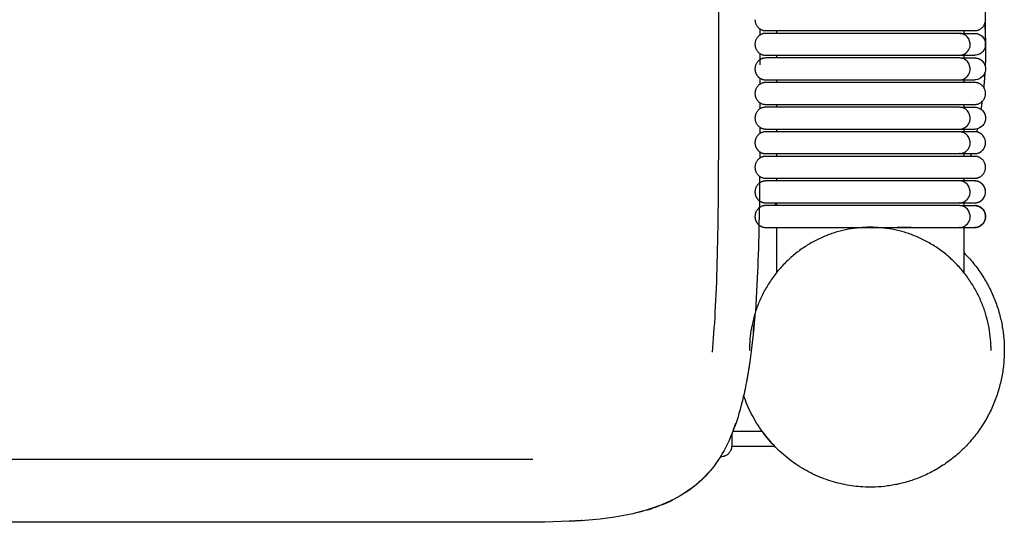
# Model space of a CAD drawing. Header units: millimetres. Extents: x -31695 to -19845, y -5614 to 7253.
# Tile 341 of 432: x -25150 to -24967, y 4590 to 4683. Entities that reach past the tile are written whole.
import ezdxf

# ---------------------------------------------------------------- set-up
doc = ezdxf.new("R2010")
doc.units = ezdxf.units.MM
doc.layers.add('2d', color=7, linetype='Continuous', true_color=0x000000)

msp = doc.modelspace()

# ---------------------------------------------------------------- linework, layer by layer
at = {"layer": '2d', "linetype": 'Continuous', "lineweight": -3}
for p, q in [((-25009.76, 4644.26), (-25009.76, 4635.83)), ((-24974.91, 4635.83), (-24974.91, 4644.45)), ((-25013.33, 4634.91), (-25013.63, 4628.62)), ((-25017.82, 4606.46), (-25012.44, 4606.46)), ((-25060.57, 4589.52), (-25392.44, 4589.52))]:
    msp.add_line(p, q, dxfattribs=at)
for points, degree in [([(-24970.93, 4677.25), (-24970.93, 5052.78), (-24970.93, 5428.32)], 2), ([(-25012.82, 4681.11), (-25012.82, 4680.73), (-25012.82, 4680.35), (-25012.82, 4679.98)], 3), ([(-25009.76, 4680.8), (-25009.76, 4680.55), (-25009.76, 4680.29)], 2), ([(-25004.78, 4680.8), (-24996.05, 4680.8), (-24987.32, 4680.8)], 2), ([(-24987.32, 4680.29), (-24996.05, 4680.29), (-25004.78, 4680.29)], 2), ([(-24974.91, 4680.1), (-24974.91, 4680.45), (-24974.91, 4680.8)], 2), ([(-25012.82, 4676.55), (-25012.82, 4675.84), (-25012.82, 4675.14), (-25012.82, 4674.44)], 3), ([(-25009.76, 4676.23), (-25009.76, 4675.98), (-25009.76, 4675.72)], 2), ([(-25004.78, 4676.23), (-24996.05, 4676.23), (-24987.32, 4676.23)], 2), ([(-24987.32, 4675.72), (-24996.05, 4675.72), (-25004.78, 4675.72)], 2), ([(-24987.32, 4676.23), (-24986.45, 4676.23), (-24985.58, 4676.23), (-24984.73, 4676.23)], 3), ([(-24974.91, 4675.53), (-24974.91, 4675.98), (-24974.91, 4676.42)], 2), ([(-24973.21, 4676.23), (-24973.02, 4676.23), (-24972.93, 4676.23), (-24972.92, 4676.23)], 3), ([(-24972.92, 4675.72), (-24972.87, 4675.72), (-24972.83, 4675.72), (-24972.78, 4675.72)], 3), ([(-24972.81, 4676.24), (-24972.85, 4676.23), (-24972.88, 4676.23), (-24972.91, 4676.23)], 3), ([(-24972.78, 4675.72), (-24972.73, 4675.71), (-24972.69, 4675.71), (-24972.64, 4675.7)], 3), ([(-24972.64, 4675.7), (-24972.6, 4675.7), (-24972.55, 4675.69), (-24972.5, 4675.68)], 3), ([(-24972.5, 4675.68), (-24972.46, 4675.67), (-24972.41, 4675.65), (-24972.37, 4675.64)], 3), ([(-24972.37, 4675.64), (-24972.32, 4675.63), (-24972.28, 4675.61), (-24972.24, 4675.6)], 3), ([(-24972.24, 4675.6), (-24972.19, 4675.58), (-24972.15, 4675.56), (-24972.11, 4675.54)], 3), ([(-24972.11, 4675.54), (-24972.06, 4675.52), (-24972.02, 4675.5), (-24971.98, 4675.48)], 3), ([(-24971.98, 4675.48), (-24971.94, 4675.46), (-24971.9, 4675.43), (-24971.86, 4675.41)], 3), ([(-24971.86, 4675.41), (-24971.82, 4675.38), (-24971.78, 4675.36), (-24971.74, 4675.33)], 3), ([(-24971.74, 4675.33), (-24971.71, 4675.3), (-24971.67, 4675.27), (-24971.63, 4675.24)], 3), ([(-24971.63, 4675.24), (-24971.6, 4675.21), (-24971.56, 4675.18), (-24971.53, 4675.15)], 3), ([(-24971.53, 4675.15), (-24971.5, 4675.11), (-24971.47, 4675.08), (-24971.43, 4675.04)], 3), ([(-25012.82, 4671.98), (-25012.82, 4671.6), (-25012.82, 4671.22), (-25012.82, 4670.84)], 3), ([(-25009.76, 4671.66), (-25009.76, 4671.41), (-25009.76, 4671.16)], 2), ([(-25004.78, 4671.66), (-24996.05, 4671.66), (-24987.32, 4671.66)], 2), ([(-24987.32, 4671.16), (-24996.05, 4671.16), (-25004.78, 4671.16)], 2), ([(-24987.32, 4671.66), (-24986.45, 4671.66), (-24985.58, 4671.66), (-24984.73, 4671.66)], 3), ([(-24974.91, 4671.16), (-24974.91, 4671.51), (-24974.91, 4671.86)], 2), ([(-24973.21, 4671.66), (-24973.02, 4671.66), (-24972.93, 4671.66), (-24972.92, 4671.67)], 3), ([(-24972.81, 4671.67), (-24972.85, 4671.67), (-24972.88, 4671.67), (-24972.91, 4671.66)], 3), ([(-25012.82, 4667.41), (-25012.82, 4667.03), (-25012.82, 4666.65), (-25012.82, 4666.27)], 3), ([(-25009.76, 4667.1), (-25009.76, 4666.84), (-25009.76, 4666.59)], 2), ([(-25004.78, 4667.1), (-24996.05, 4667.1), (-24987.32, 4667.1)], 2), ([(-24987.32, 4666.59), (-24996.05, 4666.59), (-25004.78, 4666.59)], 2), ([(-24974.91, 4666.4), (-24974.91, 4666.75), (-24974.91, 4667.1)], 2), ([(-25012.83, 4662.85), (-25012.83, 4662.47), (-25012.83, 4662.08), (-25012.83, 4661.7)], 3), ([(-25009.76, 4662.53), (-25009.76, 4662.28), (-25009.76, 4662.02)], 2), ([(-25004.78, 4662.53), (-24996.05, 4662.53), (-24987.32, 4662.53)], 2), ([(-24987.32, 4662.02), (-24996.05, 4662.02), (-25004.78, 4662.02)], 2), ([(-24987.32, 4662.53), (-24986.45, 4662.53), (-24985.58, 4662.53), (-24984.73, 4662.53)], 3), ([(-24974.91, 4661.83), (-24974.91, 4662.28), (-24974.91, 4662.72)], 2), ([(-24973.21, 4662.53), (-24973.02, 4662.53), (-24972.93, 4662.53), (-24972.92, 4662.53)], 3), ([(-24972.78, 4662.02), (-24972.83, 4662.02), (-24972.87, 4662.02), (-24972.92, 4662.02)], 3), ([(-24972.81, 4662.53), (-24972.85, 4662.53), (-24972.88, 4662.53), (-24972.91, 4662.53)], 3), ([(-24972.64, 4662), (-24972.69, 4662.01), (-24972.73, 4662.01), (-24972.78, 4662.02)], 3), ([(-24972.5, 4661.98), (-24972.55, 4661.98), (-24972.6, 4661.99), (-24972.64, 4662)], 3), ([(-24972.37, 4661.94), (-24972.41, 4661.95), (-24972.46, 4661.96), (-24972.5, 4661.98)], 3), ([(-24972.24, 4661.9), (-24972.28, 4661.91), (-24972.32, 4661.93), (-24972.37, 4661.94)], 3), ([(-24972.11, 4661.84), (-24972.15, 4661.86), (-24972.19, 4661.88), (-24972.24, 4661.9)], 3), ([(-24971.98, 4661.78), (-24972.02, 4661.8), (-24972.06, 4661.82), (-24972.11, 4661.84)], 3), ([(-24971.86, 4661.71), (-24971.9, 4661.73), (-24971.94, 4661.76), (-24971.98, 4661.78)], 3), ([(-24971.74, 4661.63), (-24971.78, 4661.65), (-24971.82, 4661.68), (-24971.86, 4661.71)], 3), ([(-24971.63, 4661.54), (-24971.67, 4661.57), (-24971.71, 4661.6), (-24971.74, 4661.63)], 3), ([(-24971.53, 4661.45), (-24971.56, 4661.48), (-24971.6, 4661.51), (-24971.63, 4661.54)], 3), ([(-24971.43, 4661.34), (-24971.47, 4661.38), (-24971.5, 4661.41), (-24971.53, 4661.45)], 3), ([(-25012.84, 4658.29), (-25012.84, 4657.9), (-25012.85, 4657.51), (-25012.85, 4657.12)], 3), ([(-25009.76, 4657.96), (-25009.76, 4657.71), (-25009.76, 4657.46)], 2), ([(-25004.78, 4657.96), (-24996.05, 4657.96), (-24987.32, 4657.96)], 2), ([(-24987.32, 4657.46), (-24996.05, 4657.46), (-25004.78, 4657.46)], 2), ([(-24974.91, 4657.46), (-24974.91, 4657.8), (-24974.91, 4658.15)], 2), ([(-24973.21, 4657.96), (-24973.02, 4657.96), (-24972.93, 4657.96), (-24972.92, 4657.96)], 3), ([(-24972.91, 4657.96), (-24972.88, 4657.96), (-24972.85, 4657.96), (-24972.81, 4657.97)], 3), ([(-25012.87, 4653.75), (-25012.93, 4646.83), (-25013.06, 4640.56), (-25013.33, 4634.91)], 3), ([(-25009.76, 4653.4), (-25009.76, 4653.14), (-25009.76, 4652.89)], 2), ([(-25004.78, 4653.4), (-24996.05, 4653.4), (-24987.32, 4653.4)], 2), ([(-24987.32, 4652.89), (-24996.05, 4652.89), (-25004.78, 4652.89)], 2), ([(-24974.91, 4652.7), (-24974.91, 4653.05), (-24974.91, 4653.4)], 2), ([(-24972.78, 4652.88), (-24972.83, 4652.88), (-24972.87, 4652.89), (-24972.92, 4652.89)], 3), ([(-24972.64, 4652.87), (-24972.69, 4652.87), (-24972.73, 4652.88), (-24972.78, 4652.88)], 3), ([(-24972.5, 4652.84), (-24972.55, 4652.85), (-24972.6, 4652.86), (-24972.64, 4652.87)], 3), ([(-24972.37, 4652.81), (-24972.41, 4652.82), (-24972.46, 4652.83), (-24972.5, 4652.84)], 3), ([(-24972.24, 4652.76), (-24972.28, 4652.78), (-24972.32, 4652.79), (-24972.37, 4652.81)], 3), ([(-24972.11, 4652.71), (-24972.15, 4652.73), (-24972.19, 4652.74), (-24972.24, 4652.76)], 3), ([(-24971.98, 4652.64), (-24972.02, 4652.67), (-24972.06, 4652.69), (-24972.11, 4652.71)], 3), ([(-24971.86, 4652.57), (-24971.9, 4652.6), (-24971.94, 4652.62), (-24971.98, 4652.64)], 3), ([(-24971.74, 4652.49), (-24971.78, 4652.52), (-24971.82, 4652.55), (-24971.86, 4652.57)], 3), ([(-24971.63, 4652.41), (-24971.67, 4652.44), (-24971.71, 4652.46), (-24971.74, 4652.49)], 3), ([(-24971.53, 4652.31), (-24971.56, 4652.34), (-24971.6, 4652.37), (-24971.63, 4652.41)], 3), ([(-24971.43, 4652.21), (-24971.47, 4652.24), (-24971.5, 4652.28), (-24971.53, 4652.31)], 3), ([(-25009.93, 4648.32), (-25009.93, 4648.57), (-25009.92, 4648.83)], 2), ([(-25009.76, 4648.83), (-25009.76, 4648.57), (-25009.76, 4648.32)], 2), ([(-25004.78, 4648.83), (-24996.05, 4648.83), (-24987.32, 4648.83)], 2), ([(-24987.32, 4648.32), (-24996.05, 4648.32), (-25004.78, 4648.32)], 2), ([(-24987.32, 4648.83), (-24985.71, 4648.83), (-24984.1, 4648.83), (-24982.61, 4648.83)], 3), ([(-24974.91, 4648.13), (-24974.91, 4648.57), (-24974.91, 4649.02)], 2), ([(-24973.21, 4648.83), (-24973.02, 4648.83), (-24972.93, 4648.83), (-24972.92, 4648.83)], 3), ([(-24972.91, 4648.83), (-24972.88, 4648.83), (-24972.85, 4648.83), (-24972.81, 4648.83)], 3), ([(-25004.78, 4644.26), (-24996.05, 4644.26), (-24987.32, 4644.26)], 2), ([(-24984.73, 4644.26), (-24985.58, 4644.26), (-24986.45, 4644.26), (-24987.32, 4644.26)], 3), ([(-24987.32, 4644.26), (-24987.32, 4644.26), (-24987.32, 4644.26), (-24987.32, 4644.26)], 3), ([(-24987.32, 4644.26), (-24985.71, 4644.26), (-24984.1, 4644.26), (-24982.61, 4644.26)], 3), ([(-24973.21, 4644.26), (-24973.02, 4644.26), (-24972.93, 4644.26), (-24972.92, 4644.26)], 3), ([(-24972.92, 4644.26), (-24972.92, 4644.26), (-24972.92, 4644.26), (-24972.92, 4644.26)], 3), ([(-24972.81, 4644.26), (-24972.85, 4644.26), (-24972.88, 4644.26), (-24972.91, 4644.26)], 3), ([(-25013.78, 4627.76), (-25014.02, 4624.74), (-25014.32, 4621.93), (-25014.7, 4619.32)], 3), ([(-25013.74, 4628.29), (-25013.75, 4628.11), (-25013.77, 4627.93), (-25013.78, 4627.76)], 3), ([(-25014.04, 4624.84), (-25013.97, 4625.55), (-25013.91, 4626.26)], 2), ([(-25013.91, 4626.26), (-25013.97, 4625.54), (-25014.04, 4624.81)], 2), ([(-25014.7, 4619.32), (-25014.78, 4618.72), (-25014.88, 4618.12), (-25015.1, 4616.77), (-25015.21, 4616.17), (-25015.32, 4615.57)], 5), ([(-25015.32, 4615.57), (-25015.55, 4614.36), (-25015.8, 4613.21), (-25016.07, 4612.11)], 3), ([(-25016.07, 4612.11), (-25017.15, 4607.69), (-25018.59, 4604.06), (-25020.52, 4601.15)], 3), ([(-25012.44, 4606.46), (-25011.78, 4605.54), (-25011.18, 4604.84), (-25010.77, 4604.37)], 3), ([(-25018.06, 4603.66), (-25014.09, 4603.66), (-25010.11, 4603.66)], 2), ([(-25020.52, 4601.15), (-25022.45, 4598.24), (-25024.85, 4596.06), (-25027.65, 4594.43)], 3), ([(-25023.17, 4597.88), (-25022.89, 4598.18), (-25022.6, 4598.48)], 2), ([(-25022.61, 4598.47), (-25022.89, 4598.17), (-25023.17, 4597.88)], 2), ([(-25022.6, 4598.48), (-25022.38, 4598.73), (-25022.16, 4598.98)], 2), ([(-25022.19, 4598.94), (-25022.4, 4598.71), (-25022.6, 4598.48)], 2), ([(-25022.6, 4598.48), (-25022.6, 4598.48), (-25022.6, 4598.48)], 2), ([(-25025.63, 4595.76), (-25025.31, 4596), (-25024.99, 4596.25)], 2), ([(-25024.99, 4596.25), (-25024.68, 4596.51), (-25024.36, 4596.77)], 2), ([(-25024.36, 4596.77), (-25024.67, 4596.51), (-25024.98, 4596.25)], 2), ([(-25023.76, 4597.31), (-25024.06, 4597.04), (-25024.36, 4596.77)], 2), ([(-25024.36, 4596.77), (-25024.07, 4597.03), (-25023.78, 4597.3)], 2), ([(-25023.17, 4597.88), (-25023.47, 4597.6), (-25023.76, 4597.31)], 2), ([(-25023.3, 4597.76), (-25023.53, 4597.53), (-25023.76, 4597.31)], 2), ([(-25027.65, 4594.43), (-25030.44, 4592.79), (-25033.62, 4591.7), (-25037.08, 4590.97)], 3), ([(-25026.45, 4595.18), (-25026.37, 4595.23), (-25026.28, 4595.29)], 2), ([(-25026.28, 4595.29), (-25025.96, 4595.52), (-25025.63, 4595.76)], 2), ([(-25031.33, 4592.65), (-25031.72, 4592.51), (-25032.11, 4592.36)], 2), ([(-25030.99, 4592.79), (-25030.78, 4592.88), (-25030.57, 4592.97)], 2), ([(-25030.57, 4592.97), (-25030.66, 4592.93), (-25030.76, 4592.88)], 2), ([(-25030.57, 4592.97), (-25030.19, 4593.13), (-25029.81, 4593.3)], 2), ([(-25029.81, 4593.3), (-25030, 4593.21), (-25030.19, 4593.13)], 2), ([(-25029.08, 4593.65), (-25029.44, 4593.48), (-25029.81, 4593.3)], 2), ([(-25037.08, 4590.97), (-25044.02, 4589.52), (-25052.1, 4589.52), (-25060.57, 4589.52)], 3), ([(-25034.54, 4591.59), (-25034.96, 4591.48), (-25035.38, 4591.37)], 2), ([(-25033.72, 4591.83), (-25033.31, 4591.96), (-25032.91, 4592.08)], 2), ([(-25032.91, 4592.08), (-25033.3, 4591.96), (-25033.7, 4591.83)], 2), ([(-25032.91, 4592.08), (-25033.22, 4591.98), (-25033.54, 4591.88)], 2), ([(-25032.35, 4592.28), (-25032.63, 4592.18), (-25032.91, 4592.08)], 2), ([(-25032.11, 4592.36), (-25032.29, 4592.3), (-25032.46, 4592.24)], 2)]:
    msp.add_open_spline(points, degree=degree, dxfattribs=at)
for points, degree, knots in [([(-25020.52, 4751.43), (-25020.52, 4721.94), (-25020.52, 4672.42), (-25020.52, 4639.82), (-25021.32, 4625.81), (-25021.5, 4623.34), (-25021.7, 4621.13)], 3, [-1.557286, -1.557286, -1.557286, -1.557286, -1, -0.5, -0.5, -0.378504, -0.378504, -0.378504, -0.378504]), ([(-24975.73, 4680.29), (-24975.87, 4680.29), (-24976.07, 4680.29), (-24976.3, 4680.29), (-24976.9, 4680.29), (-24977.76, 4680.29), (-24978.76, 4680.29), (-24979.81, 4680.29), (-24981.11, 4680.29), (-24982.61, 4680.29), (-24984.1, 4680.29), (-24985.72, 4680.29), (-24987.32, 4680.29)], 3, [-2.869717, -2.869717, -2.869717, -2.869717, -2.715304, -2.715304, -2.715304, -2.331456, -2.331456, -2.331456, -1.928224, -1.928224, -1.928224, -1.513194, -1.513194, -1.513194, -1.513194]), ([(-24975.71, 4676.23), (-24975.11, 4676.26), (-24974.62, 4676.51), (-24974.28, 4676.92), (-24974.03, 4677.21), (-24973.87, 4677.59), (-24973.81, 4677.98), (-24973.74, 4678.56), (-24973.91, 4679.17), (-24974.28, 4679.61), (-24974.65, 4680.04), (-24975.18, 4680.29), (-24975.73, 4680.29)], 3, [0.0014909, 0.0014909, 0.0014909, 0.0014909, 0.1660925, 0.1660925, 0.1660925, 0.287182, 0.287182, 0.287182, 0.4679963, 0.4679963, 0.4679963, 0.6442032, 0.6442032, 0.6442032, 0.6442032]), ([(-24975.73, 4680.29), (-24975.04, 4680.29), (-24974.49, 4680.29), (-24974.05, 4680.29), (-24973.69, 4680.29), (-24973.41, 4680.29), (-24973.22, 4680.29), (-24973.03, 4680.29), (-24972.93, 4680.29), (-24972.92, 4680.29)], 3, [0.644203, 0.644203, 0.644203, 0.644203, 1.472068, 1.472068, 1.472068, 2.17076, 2.17076, 2.17076, 2.85931, 2.85931, 2.85931, 2.85931]), ([(-24972.92, 4680.29), (-24972.69, 4680.28), (-24972.6, 4680.27), (-24972.37, 4680.22), (-24972.23, 4680.17), (-24971.85, 4679.99), (-24971.62, 4679.82), (-24971.43, 4679.61), (-24971.05, 4679.17), (-24970.87, 4678.56), (-24970.95, 4677.98), (-24971, 4677.59), (-24971.17, 4677.21), (-24971.43, 4676.92), (-24971.78, 4676.51), (-24972.29, 4676.26), (-24972.81, 4676.24)], 3, [2.8593097, 2.8593097, 2.8593097, 2.8593097, 2.8970845, 2.8970845, 2.9538002, 2.9538002, 3.0672769, 3.0672769, 3.0672769, 3.3047262, 3.3047262, 3.3047262, 3.4637437, 3.4637437, 3.4637437, 3.6799021, 3.6799021, 3.6799021, 3.6799021]), ([(-24987.32, 4676.23), (-24985.71, 4676.23), (-24984.1, 4676.23), (-24982.61, 4676.23), (-24981.11, 4676.23), (-24979.8, 4676.23), (-24978.75, 4676.23), (-24977.76, 4676.23), (-24976.89, 4676.23), (-24976.29, 4676.23), (-24976.06, 4676.23), (-24975.87, 4676.23), (-24975.72, 4676.23)], 3, [0, 0, 0, 0, 0.489921, 0.489921, 0.489921, 0.9659, 0.9659, 0.9659, 1.418993, 1.418993, 1.418993, 1.601269, 1.601269, 1.601269, 1.601269]), ([(-24975.73, 4675.72), (-24975.87, 4675.72), (-24976.07, 4675.72), (-24976.3, 4675.72), (-24976.9, 4675.72), (-24977.76, 4675.72), (-24978.76, 4675.72), (-24979.81, 4675.72), (-24981.11, 4675.72), (-24982.61, 4675.72), (-24984.1, 4675.72), (-24985.72, 4675.72), (-24987.32, 4675.72)], 3, [-2.869717, -2.869717, -2.869717, -2.869717, -2.715304, -2.715304, -2.715304, -2.331456, -2.331456, -2.331456, -1.928224, -1.928224, -1.928224, -1.513194, -1.513194, -1.513194, -1.513194]), ([(-24974.91, 4671.86), (-24974.67, 4671.97), (-24974.46, 4672.14), (-24974.28, 4672.35), (-24974.03, 4672.65), (-24973.87, 4673.02), (-24973.81, 4673.42), (-24973.74, 4674), (-24973.91, 4674.61), (-24974.28, 4675.04), (-24974.65, 4675.47), (-24975.18, 4675.72), (-24975.73, 4675.72)], 3, [0.0891797, 0.0891797, 0.0891797, 0.0891797, 0.1730852, 0.1730852, 0.1730852, 0.2924037, 0.2924037, 0.2924037, 0.4705734, 0.4705734, 0.4705734, 0.6442031, 0.6442031, 0.6442031, 0.6442031]), ([(-24975.73, 4675.72), (-24975.04, 4675.72), (-24974.49, 4675.72), (-24974.05, 4675.72), (-24973.69, 4675.72), (-24973.41, 4675.72), (-24973.22, 4675.72), (-24973.03, 4675.72), (-24972.93, 4675.72), (-24972.92, 4675.72)], 3, [0.644203, 0.644203, 0.644203, 0.644203, 1.472068, 1.472068, 1.472068, 2.17076, 2.17076, 2.17076, 2.85931, 2.85931, 2.85931, 2.85931]), ([(-24975.72, 4676.23), (-24975.04, 4676.23), (-24974.48, 4676.23), (-24974.05, 4676.23), (-24973.68, 4676.23), (-24973.4, 4676.23), (-24973.21, 4676.23)], 3, [1.601269, 1.601269, 1.601269, 1.601269, 2.483847, 2.483847, 2.483847, 3.228714, 3.228714, 3.228714, 3.228714]), ([(-24971.43, 4675.04), (-24971.05, 4674.61), (-24970.87, 4674), (-24970.95, 4673.42), (-24971, 4673.02), (-24971.17, 4672.65), (-24971.43, 4672.35), (-24971.78, 4671.95), (-24972.29, 4671.7), (-24972.81, 4671.67)], 3, [15.326737, 15.326737, 15.326737, 15.326737, 15.5118468, 15.5118468, 15.5118468, 15.6358131, 15.6358131, 15.6358131, 15.804325, 15.804325, 15.804325, 15.804325]), ([(-24987.32, 4671.66), (-24985.71, 4671.66), (-24984.1, 4671.66), (-24982.61, 4671.66), (-24981.11, 4671.66), (-24979.8, 4671.66), (-24978.75, 4671.66), (-24977.76, 4671.66), (-24976.89, 4671.66), (-24976.29, 4671.66), (-24976.06, 4671.66), (-24975.87, 4671.66), (-24975.72, 4671.66)], 3, [0, 0, 0, 0, 0.489921, 0.489921, 0.489921, 0.9659, 0.9659, 0.9659, 1.418993, 1.418993, 1.418993, 1.601269, 1.601269, 1.601269, 1.601269]), ([(-24975.72, 4671.66), (-24975.04, 4671.66), (-24974.48, 4671.66), (-24974.05, 4671.66), (-24973.68, 4671.66), (-24973.4, 4671.66), (-24973.21, 4671.66)], 3, [1.601269, 1.601269, 1.601269, 1.601269, 2.483847, 2.483847, 2.483847, 3.228714, 3.228714, 3.228714, 3.228714]), ([(-24975.71, 4671.66), (-24975.68, 4671.67), (-24975.65, 4671.67), (-24975.62, 4671.67), (-24975.38, 4671.68), (-24975.13, 4671.75), (-24974.91, 4671.86)], 3, [0.00149093, 0.00149093, 0.00149093, 0.00149093, 0.0108912, 0.0108912, 0.0108912, 0.08917966, 0.08917966, 0.08917966, 0.08917966]), ([(-24975.73, 4666.59), (-24975.87, 4666.59), (-24976.07, 4666.59), (-24976.3, 4666.59), (-24976.9, 4666.59), (-24977.76, 4666.59), (-24978.76, 4666.59), (-24979.81, 4666.59), (-24981.11, 4666.59), (-24982.61, 4666.59), (-24984.1, 4666.59), (-24985.72, 4666.59), (-24987.32, 4666.59)], 3, [-2.869717, -2.869717, -2.869717, -2.869717, -2.715304, -2.715304, -2.715304, -2.331456, -2.331456, -2.331456, -1.928224, -1.928224, -1.928224, -1.513194, -1.513194, -1.513194, -1.513194]), ([(-24975.71, 4662.53), (-24975.11, 4662.56), (-24974.62, 4662.81), (-24974.28, 4663.21), (-24974.03, 4663.51), (-24973.87, 4663.89), (-24973.81, 4664.28), (-24973.74, 4664.86), (-24973.91, 4665.47), (-24974.28, 4665.91), (-24974.65, 4666.34), (-24975.18, 4666.59), (-24975.73, 4666.59)], 3, [0.0014909, 0.0014909, 0.0014909, 0.0014909, 0.1660925, 0.1660925, 0.1660925, 0.287182, 0.287182, 0.287182, 0.4679963, 0.4679963, 0.4679963, 0.6442032, 0.6442032, 0.6442032, 0.6442032]), ([(-24975.73, 4666.59), (-24975.04, 4666.59), (-24974.49, 4666.59), (-24974.05, 4666.59), (-24973.69, 4666.59), (-24973.41, 4666.59), (-24973.22, 4666.59), (-24973.03, 4666.59), (-24972.93, 4666.59), (-24972.92, 4666.59)], 3, [0.644203, 0.644203, 0.644203, 0.644203, 1.472068, 1.472068, 1.472068, 2.17076, 2.17076, 2.17076, 2.85931, 2.85931, 2.85931, 2.85931]), ([(-24972.92, 4666.59), (-24972.69, 4666.58), (-24972.6, 4666.56), (-24972.37, 4666.51), (-24972.23, 4666.47), (-24971.85, 4666.29), (-24971.62, 4666.12), (-24971.43, 4665.91), (-24971.05, 4665.47), (-24970.87, 4664.86), (-24970.95, 4664.28), (-24971, 4663.89), (-24971.17, 4663.51), (-24971.43, 4663.21), (-24971.78, 4662.81), (-24972.29, 4662.56), (-24972.81, 4662.53)], 3, [2.8593097, 2.8593097, 2.8593097, 2.8593097, 2.8970845, 2.8970845, 2.9538002, 2.9538002, 3.0672769, 3.0672769, 3.0672769, 3.3047262, 3.3047262, 3.3047262, 3.4637437, 3.4637437, 3.4637437, 3.6799021, 3.6799021, 3.6799021, 3.6799021]), ([(-24987.32, 4662.53), (-24985.71, 4662.53), (-24984.1, 4662.53), (-24982.61, 4662.53), (-24981.11, 4662.53), (-24979.8, 4662.53), (-24978.75, 4662.53), (-24977.76, 4662.53), (-24976.89, 4662.53), (-24976.29, 4662.53), (-24976.06, 4662.53), (-24975.87, 4662.53), (-24975.72, 4662.53)], 3, [0, 0, 0, 0, 0.489921, 0.489921, 0.489921, 0.9659, 0.9659, 0.9659, 1.418993, 1.418993, 1.418993, 1.601269, 1.601269, 1.601269, 1.601269]), ([(-24975.73, 4662.02), (-24975.87, 4662.02), (-24976.07, 4662.02), (-24976.3, 4662.02), (-24976.9, 4662.02), (-24977.76, 4662.02), (-24978.76, 4662.02), (-24979.81, 4662.02), (-24981.11, 4662.02), (-24982.61, 4662.02), (-24984.1, 4662.02), (-24985.72, 4662.02), (-24987.32, 4662.02)], 3, [28.41938, 28.41938, 28.41938, 28.41938, 28.601542, 28.601542, 28.601542, 29.054369, 29.054369, 29.054369, 29.530063, 29.530063, 29.530063, 30.019677, 30.019677, 30.019677, 30.019677]), ([(-24975.72, 4657.96), (-24975.11, 4657.99), (-24974.62, 4658.25), (-24974.28, 4658.65), (-24974.03, 4658.94), (-24973.87, 4659.32), (-24973.81, 4659.71), (-24973.74, 4660.29), (-24973.91, 4660.91), (-24974.28, 4661.34), (-24974.65, 4661.77), (-24975.18, 4662.02), (-24975.73, 4662.02)], 3, [1.6012688, 1.6012688, 1.6012688, 1.6012688, 1.7660611, 1.7660611, 1.7660611, 1.887291, 1.887291, 1.887291, 2.0683148, 2.0683148, 2.0683148, 2.2447259, 2.2447259, 2.2447259, 2.2447259]), ([(-24972.92, 4662.02), (-24972.93, 4662.02), (-24973.03, 4662.02), (-24973.22, 4662.02), (-24973.41, 4662.02), (-24973.69, 4662.02), (-24974.05, 4662.02), (-24974.49, 4662.02), (-24975.04, 4662.02), (-24975.73, 4662.02)], 3, [26.104918, 26.104918, 26.104918, 26.104918, 26.824352, 26.824352, 26.824352, 27.554382, 27.554382, 27.554382, 28.41938, 28.41938, 28.41938, 28.41938]), ([(-24975.72, 4662.53), (-24975.04, 4662.53), (-24974.48, 4662.53), (-24974.05, 4662.53), (-24973.68, 4662.53), (-24973.4, 4662.53), (-24973.21, 4662.53)], 3, [1.601269, 1.601269, 1.601269, 1.601269, 2.483847, 2.483847, 2.483847, 3.228714, 3.228714, 3.228714, 3.228714]), ([(-24972.81, 4657.97), (-24972.29, 4657.99), (-24971.78, 4658.25), (-24971.43, 4658.65), (-24971.17, 4658.94), (-24971, 4659.32), (-24970.95, 4659.71), (-24970.87, 4660.29), (-24971.05, 4660.91), (-24971.43, 4661.34)], 3, [13.1598797, 13.1598797, 13.1598797, 13.1598797, 13.3283919, 13.3283919, 13.3283919, 13.4523584, 13.4523584, 13.4523584, 13.6374685, 13.6374685, 13.6374685, 13.6374685]), ([(-24987.32, 4657.96), (-24985.71, 4657.96), (-24984.1, 4657.96), (-24982.61, 4657.96), (-24981.11, 4657.96), (-24979.8, 4657.96), (-24978.75, 4657.96), (-24977.76, 4657.96), (-24976.89, 4657.96), (-24976.29, 4657.96), (-24976.06, 4657.96), (-24975.87, 4657.96), (-24975.72, 4657.96)], 3, [0, 0, 0, 0, 0.489921, 0.489921, 0.489921, 0.9659, 0.9659, 0.9659, 1.418992, 1.418992, 1.418992, 1.601269, 1.601269, 1.601269, 1.601269]), ([(-24975.72, 4657.96), (-24975.04, 4657.96), (-24974.48, 4657.96), (-24974.05, 4657.96), (-24973.68, 4657.96), (-24973.4, 4657.96), (-24973.21, 4657.96)], 3, [0, 0, 0, 0, 0.882578, 0.882578, 0.882578, 1.627446, 1.627446, 1.627446, 1.627446]), ([(-24975.73, 4652.89), (-24975.87, 4652.89), (-24976.07, 4652.89), (-24976.3, 4652.89), (-24976.9, 4652.89), (-24977.76, 4652.89), (-24978.76, 4652.89), (-24979.81, 4652.89), (-24981.11, 4652.89), (-24982.61, 4652.89), (-24984.1, 4652.89), (-24985.72, 4652.89), (-24987.32, 4652.89)], 3, [13.819322, 13.819322, 13.819322, 13.819322, 14.001484, 14.001484, 14.001484, 14.454311, 14.454311, 14.454311, 14.930006, 14.930006, 14.930006, 15.419619, 15.419619, 15.419619, 15.419619]), ([(-24972.92, 4652.89), (-24972.93, 4652.89), (-24973.03, 4652.89), (-24973.22, 4652.89), (-24973.41, 4652.89), (-24973.69, 4652.89), (-24974.05, 4652.89), (-24974.49, 4652.89), (-24975.04, 4652.89), (-24975.73, 4652.89)], 3, [26.104918, 26.104918, 26.104918, 26.104918, 26.824352, 26.824352, 26.824352, 27.554382, 27.554382, 27.554382, 28.41938, 28.41938, 28.41938, 28.41938]), ([(-24975.72, 4648.83), (-24975.11, 4648.86), (-24974.62, 4649.11), (-24974.28, 4649.51), (-24974.03, 4649.81), (-24973.87, 4650.19), (-24973.81, 4650.58), (-24973.74, 4651.16), (-24973.91, 4651.77), (-24974.28, 4652.21), (-24974.65, 4652.63), (-24975.18, 4652.89), (-24975.73, 4652.89)], 3, [13.1758653, 13.1758653, 13.1758653, 13.1758653, 13.3406576, 13.3406576, 13.3406576, 13.4618875, 13.4618875, 13.4618875, 13.6429113, 13.6429113, 13.6429113, 13.8193224, 13.8193224, 13.8193224, 13.8193224]), ([(-24972.81, 4648.83), (-24972.29, 4648.86), (-24971.78, 4649.11), (-24971.43, 4649.51), (-24971.17, 4649.81), (-24971, 4650.19), (-24970.95, 4650.58), (-24970.87, 4651.16), (-24971.05, 4651.77), (-24971.43, 4652.21)], 3, [13.1598796, 13.1598796, 13.1598796, 13.1598796, 13.3283919, 13.3283919, 13.3283919, 13.4523583, 13.4523583, 13.4523583, 13.6374685, 13.6374685, 13.6374685, 13.6374685]), ([(-24975.73, 4648.32), (-24975.87, 4648.32), (-24976.07, 4648.32), (-24976.3, 4648.32), (-24976.9, 4648.32), (-24977.76, 4648.32), (-24978.76, 4648.32), (-24979.81, 4648.32), (-24981.11, 4648.32), (-24982.61, 4648.32), (-24984.1, 4648.32), (-24985.72, 4648.32), (-24987.32, 4648.32)], 3, [-2.869717, -2.869717, -2.869717, -2.869717, -2.715304, -2.715304, -2.715304, -2.331456, -2.331456, -2.331456, -1.928224, -1.928224, -1.928224, -1.513194, -1.513194, -1.513194, -1.513194]), ([(-24982.61, 4648.83), (-24981.11, 4648.83), (-24979.8, 4648.83), (-24978.75, 4648.83), (-24977.76, 4648.83), (-24976.89, 4648.83), (-24976.29, 4648.83), (-24976.06, 4648.83), (-24975.87, 4648.83), (-24975.72, 4648.83)], 3, [12.064518, 12.064518, 12.064518, 12.064518, 12.540497, 12.540497, 12.540497, 12.993589, 12.993589, 12.993589, 13.175865, 13.175865, 13.175865, 13.175865]), ([(-24975.71, 4644.26), (-24975.11, 4644.29), (-24974.62, 4644.54), (-24974.28, 4644.94), (-24974.03, 4645.24), (-24973.87, 4645.62), (-24973.81, 4646.01), (-24973.74, 4646.59), (-24973.91, 4647.2), (-24974.28, 4647.64), (-24974.65, 4648.07), (-24975.18, 4648.32), (-24975.73, 4648.32)], 3, [0.0014909, 0.0014909, 0.0014909, 0.0014909, 0.1660925, 0.1660925, 0.1660925, 0.287182, 0.287182, 0.287182, 0.4679963, 0.4679963, 0.4679963, 0.6442032, 0.6442032, 0.6442032, 0.6442032]), ([(-24975.73, 4648.32), (-24975.04, 4648.32), (-24974.49, 4648.32), (-24974.05, 4648.32), (-24973.69, 4648.32), (-24973.41, 4648.32), (-24973.22, 4648.32), (-24973.03, 4648.32), (-24972.93, 4648.32), (-24972.92, 4648.32)], 3, [0.644203, 0.644203, 0.644203, 0.644203, 1.472068, 1.472068, 1.472068, 2.17076, 2.17076, 2.17076, 2.85931, 2.85931, 2.85931, 2.85931]), ([(-24975.72, 4648.83), (-24975.04, 4648.83), (-24974.48, 4648.83), (-24974.05, 4648.83), (-24973.68, 4648.83), (-24973.4, 4648.83), (-24973.21, 4648.83)], 3, [0, 0, 0, 0, 0.882578, 0.882578, 0.882578, 1.627446, 1.627446, 1.627446, 1.627446]), ([(-24972.92, 4648.32), (-24972.69, 4648.31), (-24972.6, 4648.29), (-24972.37, 4648.24), (-24972.23, 4648.2), (-24971.85, 4648.02), (-24971.62, 4647.85), (-24971.43, 4647.64), (-24971.05, 4647.2), (-24970.87, 4646.59), (-24970.95, 4646.01), (-24971, 4645.62), (-24971.17, 4645.24), (-24971.43, 4644.94), (-24971.78, 4644.54), (-24972.29, 4644.29), (-24972.81, 4644.26)], 3, [2.8593097, 2.8593097, 2.8593097, 2.8593097, 2.8970845, 2.8970845, 2.9538002, 2.9538002, 3.0672769, 3.0672769, 3.0672769, 3.3047262, 3.3047262, 3.3047262, 3.4637437, 3.4637437, 3.4637437, 3.6799021, 3.6799021, 3.6799021, 3.6799021]), ([(-24982.61, 4644.26), (-24981.11, 4644.26), (-24979.8, 4644.26), (-24978.75, 4644.26), (-24977.76, 4644.26), (-24976.89, 4644.26), (-24976.29, 4644.26), (-24976.06, 4644.26), (-24975.87, 4644.26), (-24975.72, 4644.26)], 3, [0.492008, 0.492008, 0.492008, 0.492008, 0.967987, 0.967987, 0.967987, 1.421079, 1.421079, 1.421079, 1.603356, 1.603356, 1.603356, 1.603356]), ([(-24975.72, 4644.26), (-24975.04, 4644.26), (-24974.48, 4644.26), (-24974.05, 4644.26), (-24973.68, 4644.26), (-24973.4, 4644.26), (-24973.21, 4644.26)], 3, [1.603356, 1.603356, 1.603356, 1.603356, 2.485933, 2.485933, 2.485933, 3.230801, 3.230801, 3.230801, 3.230801]), ([(-25017.72, 4606.73), (-25017.67, 4606.86), (-25017.62, 4606.99), (-25017.45, 4607.47), (-25017.28, 4607.95)], 2, [-1, -1, -1, 0, 0, 1, 1, 1]), ([(-25054.99, 4601.16), (-25056.82, 4601.15), (-25119.84, 4601.15), (-25204.48, 4601.15), (-25292.12, 4601.15)], 3, [0.888621, 0.888621, 0.888621, 0.888621, 1, 4.6471, 4.6471, 4.6471, 4.6471]), ([(-25022.37, 4598.73), (-25022.49, 4598.61), (-25022.6, 4598.48), (-25022.69, 4598.39), (-25022.77, 4598.3)], 2, [-1, -1, -1, 0, 0, 1, 1, 1]), ([(-25031.92, 4592.43), (-25032.02, 4592.39), (-25032.11, 4592.36), (-25032.51, 4592.22), (-25032.91, 4592.08)], 2, [6, 6, 6, 7.001137, 7.001137, 8.002274, 8.002274, 8.002274]), ([(-25029.81, 4593.3), (-25029.64, 4593.38), (-25029.47, 4593.46), (-25029.27, 4593.56), (-25029.08, 4593.65)], 2, [3, 3, 3, 4, 4, 5, 5, 5]), ([(-25045.8, 4589.84), (-25046.05, 4589.82), (-25046.3, 4589.81), (-25047.27, 4589.75), (-25048.25, 4589.7)], 2, [-1, -1, -1, 0, 0, 1, 1, 1])]:
    msp.add_open_spline(points, degree=degree, knots=knots, dxfattribs=at)
for points, weights in [([(-25013.74, 4682.83), (-25013.74, 4680.8), (-25011.75, 4680.8)], [1, 0.707106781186, 1]), ([(-24972.92, 4680.8), (-24970.93, 4680.8), (-24970.93, 4682.83)], [1, 0.707106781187, 1]), ([(-24971.09, 4682.03), (-24970.83, 4678.12), (-24970.99, 4674.2)], [0.982192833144, 0.980315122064, 0.981510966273]), ([(-25011.75, 4680.29), (-25013.74, 4680.29), (-25013.74, 4678.26)], [0.999999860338, 0.707106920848, 0.999999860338]), ([(-24975.73, 4680.8), (-24972.92, 4680.8), (-24972.92, 4680.8)], [0.919067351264, 0.951503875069, 1]), ([(-25013.74, 4678.26), (-25013.74, 4676.23), (-25011.75, 4676.23)], [0.999999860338, 0.707106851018, 1]), ([(-25011.75, 4675.72), (-25013.74, 4675.72), (-25013.74, 4673.69)], [1, 0.707106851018, 0.999999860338]), ([(-24974.93, 4675.72), (-24974.92, 4675.98), (-24974.92, 4676.23)], [0.981176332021, 0.981132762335, 0.981103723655]), ([(-24971.06, 4672.98), (-24971.14, 4671.62), (-24971.27, 4670.27)], [0.981957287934, 0.982540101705, 0.98349552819]), ([(-25011.75, 4671.16), (-25013.74, 4671.16), (-25013.74, 4669.13)], [1, 0.707106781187, 1]), ([(-24972.92, 4671.16), (-24972.92, 4671.16), (-24975.73, 4671.16)], [0.999999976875, 0.951503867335, 0.919067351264]), ([(-24970.93, 4669.13), (-24970.93, 4671.16), (-24972.92, 4671.16)], [0.999999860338, 0.707106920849, 0.999999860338]), ([(-25013.74, 4669.13), (-25013.74, 4667.1), (-25011.75, 4667.1)], [1, 0.707106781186, 1]), ([(-24972.92, 4667.1), (-24970.93, 4667.1), (-24970.93, 4669.13)], [1, 0.707106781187, 1]), ([(-24971.58, 4667.63), (-24971.68, 4666.92), (-24971.79, 4666.23)], [0.985719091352, 0.986407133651, 0.987196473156]), ([(-25011.75, 4666.59), (-25013.74, 4666.59), (-25013.74, 4664.56)], [0.999999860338, 0.707106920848, 0.999999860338]), ([(-24975.73, 4667.1), (-24972.92, 4667.1), (-24972.92, 4667.1)], [0.919067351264, 0.951503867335, 0.999999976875]), ([(-25013.74, 4664.56), (-25013.74, 4662.53), (-25011.75, 4662.53)], [0.999999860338, 0.707106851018, 1]), ([(-24970.93, 4664.56), (-24970.93, 4664.56), (-24970.93, 4664.56)], [1, 0.999872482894, 0.999749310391]), ([(-25011.75, 4662.02), (-25013.74, 4662.02), (-25013.74, 4659.99)], [1, 0.707106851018, 0.999999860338]), ([(-24972.45, 4662.59), (-24972.51, 4662.29), (-24972.58, 4661.99)], [0.992033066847, 0.992492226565, 0.992970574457]), ([(-24972.92, 4657.96), (-24970.93, 4657.96), (-24970.93, 4659.99)], [1, 0.707106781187, 1]), ([(-24970.93, 4659.99), (-24970.93, 4659.99), (-24970.93, 4659.99)], [1, 0.999874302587, 0.999752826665]), ([(-25011.75, 4657.46), (-25013.74, 4657.46), (-25013.74, 4655.43)], [0.999999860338, 0.707106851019, 1]), ([(-24975.73, 4657.96), (-24975.74, 4657.96), (-24975.76, 4657.96)], [1, 0.99697694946, 0.994016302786]), ([(-24975.62, 4657.97), (-24975.67, 4657.96), (-24975.73, 4657.96)], [0.978531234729, 0.988840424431, 1]), ([(-24975.73, 4657.96), (-24972.92, 4657.96), (-24972.92, 4657.96)], [0.919067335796, 0.951503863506, 1]), ([(-24972.92, 4657.46), (-24972.92, 4657.46), (-24975.73, 4657.46)], [1, 0.951503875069, 0.919067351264]), ([(-24973.59, 4657.96), (-24973.66, 4657.71), (-24973.74, 4657.46)], [0.995529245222, 0.989444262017, 0.983742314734]), ([(-24970.93, 4655.43), (-24970.93, 4657.46), (-24972.92, 4657.46)], [1, 0.707106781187, 1]), ([(-25013.74, 4655.43), (-25013.74, 4653.4), (-25011.75, 4653.4)], [1, 0.707106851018, 0.999999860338]), ([(-24972.92, 4653.4), (-24970.93, 4653.4), (-24970.93, 4655.43)], [0.999998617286, 0.707107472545, 1]), ([(-25011.75, 4652.89), (-25013.74, 4652.89), (-25013.74, 4650.86)], [1, 0.707106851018, 0.999999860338]), ([(-24975.73, 4653.4), (-24972.92, 4653.4), (-24972.92, 4653.4)], [0.919067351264, 0.951503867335, 0.999999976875]), ([(-24972.92, 4648.83), (-24970.93, 4648.83), (-24970.93, 4650.86)], [1, 0.707106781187, 1]), ([(-25011.75, 4648.32), (-25013.74, 4648.32), (-25013.74, 4646.29)], [1, 0.707106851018, 0.999999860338]), ([(-24975.73, 4648.83), (-24975.74, 4648.83), (-24975.76, 4648.83)], [1, 0.996980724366, 0.994023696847]), ([(-24975.73, 4648.83), (-24972.92, 4648.83), (-24972.92, 4648.83)], [0.919067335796, 0.951503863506, 1]), ([(-24975.62, 4648.83), (-24975.67, 4648.83), (-24975.73, 4648.83)], [0.978534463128, 0.988842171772, 1]), ([(-24972.92, 4644.26), (-24970.93, 4644.26), (-24970.93, 4646.29)], [1, 0.707106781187, 1]), ([(-24975.73, 4644.26), (-24975.74, 4644.26), (-24975.76, 4644.26)], [1, 0.996977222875, 0.994016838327]), ([(-24975.62, 4644.26), (-24975.67, 4644.26), (-24975.73, 4644.26)], [0.978530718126, 0.988840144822, 1]), ([(-24975.73, 4644.26), (-24972.92, 4644.26), (-24972.92, 4644.26)], [0.919067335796, 0.951503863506, 1]), ([(-24974.91, 4639.54), (-24967.44, 4632.08), (-24967.44, 4621.42)], [0.853574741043, 0.851785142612, 1]), ([(-25018.06, 4603.72), (-25018.06, 4601.69), (-25020.05, 4601.69)], [0.999999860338, 0.707106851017, 1]), ([(-25020.05, 4601.69), (-25020.05, 4601.69), (-25020.05, 4601.88)], [1, 0.958555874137, 0.928840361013])]:
    msp.add_rational_spline(points, weights, degree=2, dxfattribs=at)
for points, weights, knots in [([(-25011.75, 4680.8), (-25011.75, 4680.8), (-25009.71, 4680.8), (-25007.67, 4680.8), (-25004.78, 4680.8)], [1, 0.853553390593, 0.853553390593, 0.853553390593, 0.999999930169], [17.786146, 17.786146, 17.786146, 18.366045, 18.366045, 18.945944, 18.945944, 18.945944]), ([(-25004.78, 4680.29), (-25007.67, 4680.29), (-25009.71, 4680.29), (-25011.75, 4680.29), (-25011.75, 4680.29)], [1, 0.853553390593, 0.853553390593, 0.853553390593, 1], [0.240711, 0.240711, 0.240711, 0.82061, 0.82061, 1.400509, 1.400509, 1.400509]), ([(-24987.32, 4680.8), (-24982.37, 4680.8), (-24978.87, 4680.8), (-24976.53, 4680.8), (-24975.73, 4680.8)], [0.999999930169, 0.853553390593, 0.853553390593, 0.853553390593, 0.919067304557], [20.699849, 20.699849, 20.699849, 21.693961, 21.693961, 22.358871, 22.358871, 22.358871]), ([(-25011.75, 4676.23), (-25011.75, 4676.23), (-25009.71, 4676.23), (-25007.67, 4676.23), (-25004.78, 4676.23)], [1, 0.853553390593, 0.853553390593, 0.853553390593, 0.999999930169], [3.285465, 3.285465, 3.285465, 3.865364, 3.865364, 4.445263, 4.445263, 4.445263]), ([(-25004.78, 4675.72), (-25007.67, 4675.72), (-25009.71, 4675.72), (-25011.75, 4675.72), (-25011.75, 4675.72)], [1, 0.853553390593, 0.853553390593, 0.853553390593, 0.999999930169], [0.240711, 0.240711, 0.240711, 0.820611, 0.820611, 1.400509, 1.400509, 1.400509]), ([(-25013.74, 4673.69), (-25013.74, 4672.85), (-25013.16, 4672.26), (-25012.58, 4671.66), (-25011.75, 4671.66)], [1, 0.853553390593, 0.853553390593, 0.853553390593, 1], [2.9713058, 2.9713058, 2.9713058, 3.1369912, 3.1369912, 3.3026766, 3.3026766, 3.3026766]), ([(-25011.75, 4671.66), (-25011.75, 4671.66), (-25009.71, 4671.66), (-25007.67, 4671.66), (-25004.78, 4671.66)], [1, 0.853553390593, 0.853553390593, 0.853553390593, 1], [3.302677, 3.302677, 3.302677, 3.882576, 3.882576, 4.462475, 4.462475, 4.462475]), ([(-25004.78, 4671.16), (-25007.67, 4671.16), (-25009.71, 4671.16), (-25011.75, 4671.16), (-25011.75, 4671.16)], [0.999999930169, 0.853553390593, 0.853553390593, 0.853553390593, 1], [14.741392, 14.741392, 14.741392, 15.321291, 15.321291, 15.90119, 15.90119, 15.90119]), ([(-24975.73, 4671.16), (-24976.53, 4671.16), (-24978.87, 4671.16), (-24982.37, 4671.16), (-24987.32, 4671.16)], [0.919067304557, 0.853553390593, 0.853553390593, 0.853553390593, 1], [29.428769, 29.428769, 29.428769, 30.093679, 30.093679, 31.087792, 31.087792, 31.087792]), ([(-25011.75, 4667.1), (-25011.75, 4667.1), (-25009.71, 4667.1), (-25007.67, 4667.1), (-25004.78, 4667.1)], [0.999999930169, 0.853553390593, 0.853553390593, 0.853553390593, 1], [17.786146, 17.786146, 17.786146, 18.366045, 18.366045, 18.945944, 18.945944, 18.945944]), ([(-25004.78, 4666.59), (-25007.67, 4666.59), (-25009.71, 4666.59), (-25011.75, 4666.59), (-25011.75, 4666.59)], [1, 0.853553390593, 0.853553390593, 0.853553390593, 1], [0.240711, 0.240711, 0.240711, 0.82061, 0.82061, 1.400509, 1.400509, 1.400509]), ([(-24987.32, 4667.1), (-24982.37, 4667.1), (-24978.87, 4667.1), (-24976.53, 4667.1), (-24975.73, 4667.1)], [0.999999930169, 0.853553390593, 0.853553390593, 0.853553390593, 0.919067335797], [20.699849, 20.699849, 20.699849, 21.693961, 21.693961, 22.358871, 22.358871, 22.358871]), ([(-24971.78, 4666.23), (-24971.64, 4666.12), (-24971.51, 4666), (-24970.93, 4665.4), (-24970.93, 4664.56)], [0.860397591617, 0.853553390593, 0.853553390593, 0.853553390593, 1], [-0.2015038, -0.2015038, -0.2015038, -0.1656854, -0.1656854, 0, 0, 0]), ([(-25011.75, 4662.53), (-25011.75, 4662.53), (-25009.71, 4662.53), (-25007.67, 4662.53), (-25004.78, 4662.53)], [1, 0.853553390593, 0.853553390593, 0.853553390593, 1], [3.285465, 3.285465, 3.285465, 3.865364, 3.865364, 4.445263, 4.445263, 4.445263]), ([(-25004.78, 4662.02), (-25007.67, 4662.02), (-25009.71, 4662.02), (-25011.75, 4662.02), (-25011.75, 4662.02)], [1, 0.853553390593, 0.853553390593, 0.853553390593, 0.999999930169], [31.773582, 31.773582, 31.773582, 32.353481, 32.353481, 32.93338, 32.93338, 32.93338]), ([(-25013.74, 4659.99), (-25013.74, 4659.15), (-25013.16, 4658.56), (-25012.58, 4657.96), (-25011.75, 4657.96)], [1, 0.853553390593, 0.853553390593, 0.853553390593, 1], [34.5041767, 34.5041767, 34.5041767, 34.6698621, 34.6698621, 34.8355475, 34.8355475, 34.8355475]), ([(-25011.75, 4657.96), (-25011.75, 4657.96), (-25009.71, 4657.96), (-25007.67, 4657.96), (-25004.78, 4657.96)], [1, 0.853553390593, 0.853553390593, 0.853553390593, 1], [34.835548, 34.835548, 34.835548, 35.415447, 35.415447, 35.995346, 35.995346, 35.995346]), ([(-25004.78, 4657.46), (-25007.67, 4657.46), (-25009.71, 4657.46), (-25011.75, 4657.46), (-25011.75, 4657.46)], [1, 0.853553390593, 0.853553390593, 0.853553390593, 0.999999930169], [8.204514, 8.204514, 8.204514, 8.784413, 8.784413, 9.364312, 9.364312, 9.364312]), ([(-24975.73, 4657.46), (-24976.53, 4657.46), (-24978.87, 4657.46), (-24982.37, 4657.46), (-24987.32, 4657.46)], [0.919067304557, 0.853553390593, 0.853553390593, 0.853553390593, 1], [22.89189, 22.89189, 22.89189, 23.5568, 23.5568, 24.550913, 24.550913, 24.550913]), ([(-25011.75, 4653.4), (-25011.75, 4653.4), (-25009.71, 4653.4), (-25007.67, 4653.4), (-25004.78, 4653.4)], [1, 0.853553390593, 0.853553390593, 0.853553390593, 0.999999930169], [11.249267, 11.249267, 11.249267, 11.829166, 11.829166, 12.409065, 12.409065, 12.409065]), ([(-25004.78, 4652.89), (-25007.67, 4652.89), (-25009.71, 4652.89), (-25011.75, 4652.89), (-25011.75, 4652.89)], [1, 0.853553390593, 0.853553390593, 0.853553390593, 0.999999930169], [5.598928, 5.598928, 5.598928, 6.178827, 6.178827, 6.758726, 6.758726, 6.758726]), ([(-24987.32, 4653.4), (-24982.37, 4653.4), (-24978.87, 4653.4), (-24976.53, 4653.4), (-24975.73, 4653.4)], [1, 0.853553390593, 0.853553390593, 0.853553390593, 0.919067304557], [14.162971, 14.162971, 14.162971, 15.157083, 15.157083, 15.821993, 15.821993, 15.821993]), ([(-24970.93, 4650.86), (-24970.93, 4651.7), (-24971.51, 4652.29), (-24972.1, 4652.89), (-24972.92, 4652.89)], [1, 0.853553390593, 0.853553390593, 0.853553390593, 1], [16.0572727, 16.0572727, 16.0572727, 16.2229581, 16.2229581, 16.3886435, 16.3886435, 16.3886435]), ([(-25013.74, 4650.86), (-25013.74, 4650.02), (-25013.16, 4649.42), (-25012.58, 4648.83), (-25011.75, 4648.83)], [1, 0.853553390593, 0.853553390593, 0.853553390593, 1], [8.3295224, 8.3295224, 8.3295224, 8.4952078, 8.4952078, 8.6608932, 8.6608932, 8.6608932]), ([(-25011.75, 4648.83), (-25011.75, 4648.83), (-25009.71, 4648.83), (-25007.67, 4648.83), (-25004.78, 4648.83)], [1, 0.853553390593, 0.853553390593, 0.853553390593, 1], [8.660893, 8.660893, 8.660893, 9.240792, 9.240792, 9.820691, 9.820691, 9.820691]), ([(-25004.78, 4648.32), (-25007.67, 4648.32), (-25009.71, 4648.32), (-25011.75, 4648.32), (-25011.75, 4648.32)], [1, 0.853553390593, 0.853553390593, 0.853553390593, 0.999999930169], [0.240711, 0.240711, 0.240711, 0.820611, 0.820611, 1.400509, 1.400509, 1.400509]), ([(-24970.93, 4646.29), (-24970.93, 4647.13), (-24971.51, 4647.73), (-24972.08, 4648.3), (-24972.87, 4648.32)], [1, 0.853553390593, 0.853553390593, 0.853553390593, 0.989825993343], [16.0572727, 16.0572727, 16.0572727, 16.2229581, 16.2229581, 16.3827846, 16.3827846, 16.3827846]), ([(-25013.74, 4646.29), (-25013.74, 4645.45), (-25013.16, 4644.86), (-25012.58, 4644.26), (-25011.75, 4644.26)], [1, 0.853553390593, 0.853553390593, 0.853553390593, 1], [2.9713058, 2.9713058, 2.9713058, 3.1369912, 3.1369912, 3.3026766, 3.3026766, 3.3026766]), ([(-24969.9, 4621.42), (-24969.9, 4644.3), (-24992.34, 4644.3), (-25014.77, 4644.3), (-25014.77, 4621.42)], [1, 0.707106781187, 1, 0.707106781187, 1], [1.570796, 1.570796, 1.570796, 3.141593, 3.141593, 4.712389, 4.712389, 4.712389]), ([(-25011.75, 4644.26), (-25011.75, 4644.26), (-25009.71, 4644.26), (-25007.67, 4644.26), (-25004.78, 4644.26)], [1, 0.853553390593, 0.853553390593, 0.853553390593, 0.999999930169], [3.302677, 3.302677, 3.302677, 3.882576, 3.882576, 4.462475, 4.462475, 4.462475]), ([(-24967.44, 4621.42), (-24967.44, 4596.05), (-24992.34, 4596.05), (-25010.02, 4596.05), (-25015.84, 4613.07)], [1, 0.707106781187, 1, 0.77265809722, 0.898238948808], [7.853982, 7.853982, 7.853982, 11.780972, 11.780972, 14.829078, 14.829078, 14.829078]), ([(-25018.06, 4605.86), (-25018.06, 4605.83), (-25018.06, 4605.8), (-25018.06, 4603.72), (-25018.06, 4603.72)], [0.853586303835, 0.853553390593, 0.853553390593, 0.853553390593, 1], [-0.5885926, -0.5885926, -0.5885926, -0.579899, -0.579899, 0, 0, 0])]:
    msp.add_rational_spline(points, weights, degree=2, knots=knots, dxfattribs=at)

doc.saveas('drawing.dxf')
